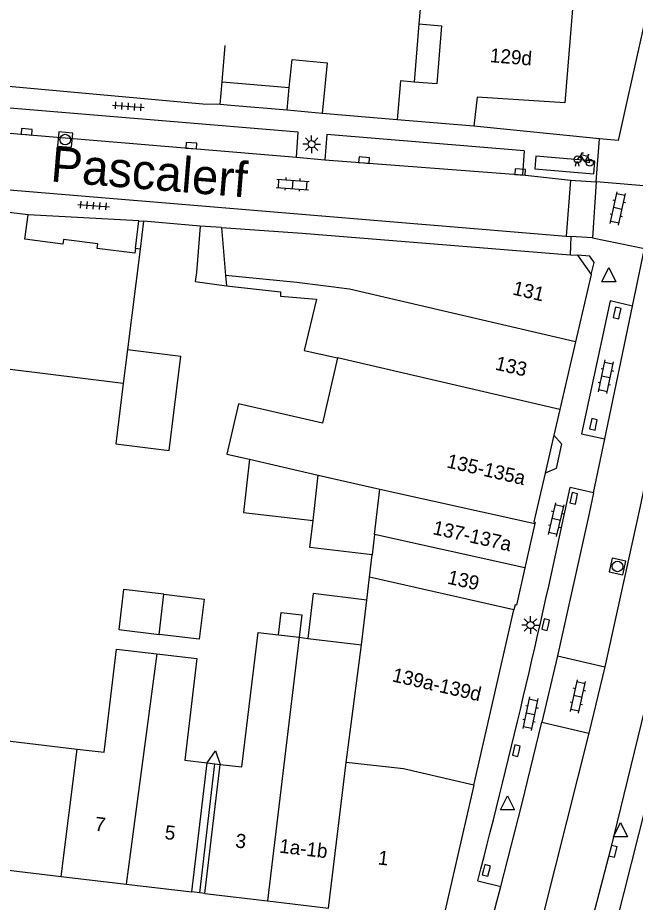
# Model space of a CAD drawing. Extents: x 132998 to 136004, y 396998 to 398512.
# Drawn here: x 134564.3 to 134608.1, y 397081.2 to 397143.9 of the extents above; entities that cross this region are included whole.
import ezdxf

# ---------------------------------------------------------------- set-up
doc = ezdxf.new("R2010")
doc.units = 0
for name, color, linetype in [('gg-afsc-erfafscheiding', 7, 'Continuous'), ('gg-afsc-hekwerk', 7, 'Continuous'), ('gg-afsc-muur', 7, 'Continuous'), ('gg-anno-huisnummerreeks BGT', 7, 'Continuous'), ('gg-anno-openbare ruimte label', 7, 'Continuous'), ('gg-bbg-bijgebouw', 7, 'Continuous'), ('gg-bbg-gedigitaliseerde bebouwing', 7, 'Continuous'), ('gg-bbg-gedigitaliseerde bebouwing onder overbouw', 7, 'Continuous'), ('gg-bbg-gedigitaliseerde bijgebouw', 7, 'Continuous'), ('gg-bbg-gedigitaliseerde overbouw', 7, 'Continuous'), ('gg-bbg-hoofdgebouw', 7, 'Continuous'), ('gg-bbg-luifel en loopbrug', 7, 'Continuous'), ('gg-bbg-onder overbouw', 7, 'Continuous'), ('gg-bbg-pand overbouw', 7, 'Continuous'), ('gg-bbg-tussenscheiding', 7, 'Continuous'), ('gg-bbg-tussenscheiding niveau 01', 7, 'Continuous'), ('gg-knt-verharding', 7, 'Continuous'), ('gg-knt-verharding nz', 7, 'Continuous'), ('gt-grn-vlakafsluiter', 7, 'Continuous'), ('gt-grn-weggrens', 7, 'Continuous'), ('gt-symb-fietsenrek', 7, 'Continuous'), ('gt-symb-klinker verharding', 7, 'Continuous'), ('gt-symb-kolk', 7, 'Continuous'), ('gt-symb-lichtmast', 7, 'Continuous'), ('gt-symb-rioolschacht', 7, 'Continuous'), ('gt-symb-tegel verharding', 7, 'Continuous'), ('gt-symb-waterafsluiter', 7, 'Continuous')]:
    doc.layers.add(name, color=color, linetype=linetype)

# ---------------------------------------------------------------- blocks, each defined once
blk = doc.blocks.new('gt0-KOLK')
at = {"layer": 'gt-symb-kolk'}
blk.add_lwpolyline([(0, 0), (0.375, 0), (0.375, 0.4), (-0.375, 0.4), (-0.375, 0), (0, 0)], dxfattribs=at)
blk = doc.blocks.new('gt0-KL1')
at = {"layer": 'gt-symb-klinker verharding'}
for p, q in [((-1.15, 0.3), (1.15, 0.3)), ((-1, -0.3), (-1, 0.3)), ((-0.5, 0.3), (-0.5, 0.45)), ((0, -0.3), (0, 0.3)), ((0.5, 0.3), (0.5, 0.45)), ((1, -0.3), (1, 0.3)), ((-1.15, -0.3), (1.15, -0.3)), ((-0.5, -0.45), (-0.5, -0.3)), ((0.5, -0.45), (0.5, -0.3))]:
    blk.add_line(p, q, dxfattribs=at)
blk = doc.blocks.new('gt0-LMAST')
at = {"layer": 'gt-symb-lichtmast'}
for p, q in [((-0.182, 0.173), (-0.447, 0.438)), ((-0.005, 0.246), (-0.005, 0.621)), ((0.172, 0.173), (0.437, 0.438)), ((-0.255, -0.004), (-0.63, -0.004)), ((-0.182, -0.181), (-0.447, -0.446)), ((-0.005, -0.254), (-0.005, -0.629)), ((0.437, -0.446), (0.172, -0.181)), ((0.245, -0.004), (0.62, -0.004))]:
    blk.add_line(p, q, dxfattribs=at)
blk.add_circle((-0.005, -0.004), 0.25, dxfattribs=at)
blk = doc.blocks.new('gt0-FREK')
at = {"layer": 'gt-symb-fietsenrek'}
for p, q in [((0.259, 0.762), (0.294, 0.823)), ((0.54, 0.335), (0.259, 0.762)), ((0.294, 0.823), (0.767, 0.714)), ((0.767, 0.714), (0.54, 0.335)), ((0.757, 0.841), (0.866, 0.816)), ((0.767, 0.714), (0.84, 0.822)), ((0.895, 0.252), (0.767, 0.714))]:
    blk.add_line(p, q, dxfattribs=at)
for points in [[(0.036, 0.476), (0.228, 0.708), (0.259, 0.762)], [(0.294, 0.823), (0.36, 0.937), (0.452, 0.935)], [(-0.124, 0), (-0.047, 0.312), (0.053, 0.312), (0.12, 0)], [(0.54, 0.335), (0.555, 0.305), (0.895, 0.252)]]:
    blk.add_lwpolyline(points, dxfattribs=at)
for centre in [(0.036, 0.476), (0.895, 0.252)]:
    blk.add_circle(centre, 0.252, dxfattribs=at)
blk = doc.blocks.new('gt0-WAFSL')
at = {"layer": 'gt-symb-waterafsluiter'}
for p, q in [((-0.5, -0.333), (0, 0.667)), ((0, 0.667), (0.5, -0.333)), ((0.5, -0.333), (-0.5, -0.333))]:
    blk.add_line(p, q, dxfattribs=at)
blk = doc.blocks.new('gt0-RS')
at = {"layer": 'gt-symb-rioolschacht'}
blk.add_lwpolyline([(-0.5, -0.5), (0.5, -0.5), (0.5, 0.5), (-0.5, 0.5)], close=True, dxfattribs=at)
blk.add_circle((0, 0), 0.375, dxfattribs=at)
blk = doc.blocks.new('gt0-TEG1')
at = {"layer": 'gt-symb-tegel verharding'}
for p, q in [((-1.125, 0), (1.125, 0)), ((-0.9, -0.25), (-0.9, 0.25)), ((-0.45, -0.25), (-0.45, 0.25)), ((0, -0.25), (0, 0.25)), ((0.45, -0.25), (0.45, 0.25)), ((0.9, -0.25), (0.9, 0.25))]:
    blk.add_line(p, q, dxfattribs=at)

msp = doc.modelspace()

# ---------------------------------------------------------------- linework, layer by layer
at = {"layer": 'gg-afsc-erfafscheiding'}
msp.add_lwpolyline([(134577.768, 397091.045), (134578.347, 397091.89), (134578.681, 397090.936)], dxfattribs=at)
at = {"layer": 'gg-afsc-hekwerk'}
for p, q in [((134577.457, 397137.736), (134560.766, 397139.242)), ((134577.278, 397129.094), (134573.247, 397129.425))]:
    msp.add_line(p, q, dxfattribs=at)
at = {"layer": 'gg-afsc-muur'}
for p, q in [((134578.832, 397139.311), (134579.044, 397141.878)), ((134578.699, 397137.705), (134577.457, 397137.736)), ((134591.24, 397136.63), (134585.907, 397137.056)), ((134605.568, 397135.282), (134596.66, 397136.16)), ((134572.68, 397127.5), (134572.923, 397129.451)), ((134572.923, 397129.451), (134573.247, 397129.425)), ((134573.247, 397129.425), (134573.01, 397127.46))]:
    msp.add_line(p, q, dxfattribs=at)
msp.add_lwpolyline([(134613.428, 397164.482), (134606.91, 397135.15), (134605.568, 397135.282)], dxfattribs=at)
at = {"layer": 'gg-bbg-bijgebouw'}
for p, q in [((134585.907, 397137.056), (134583.426, 397137.302)), ((134572.11, 397120.338), (134575.908, 397119.858))]:
    msp.add_line(p, q, dxfattribs=at)
at = {"layer": 'gg-bbg-gedigitaliseerde bebouwing'}
for p, q in [((134592.968, 397145.648), (134592.783, 397143.413)), ((134571.805, 397117.92), (134563.621, 397118.948)), ((134589.285, 397104.216), (134589.471, 397105.787)), ((134589.092, 397102.582), (134589.285, 397104.216)), ((134588.717, 397099.411), (134589.092, 397102.582)), ((134581.373, 397100.292), (134582.816, 397100.119)), ((134582.816, 397100.119), (134584.28, 397099.943)), ((134584.28, 397099.943), (134584.897, 397099.869)), ((134584.897, 397099.869), (134588.717, 397099.411)), ((134571.333, 397099.112), (134574.189, 397098.772))]:
    msp.add_line(p, q, dxfattribs=at)
for points in [[(134592.783, 397143.413), (134594.38, 397143.281), (134594.039, 397139.16), (134592.442, 397139.292)], [(134592.442, 397139.292), (134591.477, 397139.372), (134591.24, 397136.63)], [(134579.131, 397124.863), (134582.964, 397124.437), (134582.964, 397124.127), (134585.514, 397123.905), (134584.638, 397120.274), (134587.011, 397119.749)], [(134587.011, 397119.749), (134585.941, 397115.123), (134579.98, 397116.502)], [(134579.98, 397116.502), (134579.153, 397112.93), (134580.765, 397112.56)], [(134578.681, 397090.936), (134580.235, 397090.751), (134581.373, 397100.292)], [(134568.545, 397092.026), (134570.463, 397091.798), (134571.333, 397099.112)], [(134574.189, 397098.772), (134577.045, 397098.433), (134576.188, 397091.233), (134577.768, 397091.045)], [(134559.664, 397098.176), (134559.067, 397093.154), (134568.545, 397092.026)]]:
    msp.add_lwpolyline(points, dxfattribs=at)
at = {"layer": 'gg-bbg-gedigitaliseerde bebouwing onder overbouw'}
for p, q in [((134576.677, 397081.892), (134577.768, 397091.045)), ((134577.59, 397081.783), (134578.681, 397090.936))]:
    msp.add_line(p, q, dxfattribs=at)
at = {"layer": 'gg-bbg-gedigitaliseerde bijgebouw'}
msp.add_line((134583.426, 397137.302), (134583.586, 397138.918), dxfattribs=at)
for points in [[(134583.586, 397138.918), (134583.782, 397140.896), (134586.263, 397140.65), (134585.907, 397137.056)], [(134571.805, 397117.92), (134571.3, 397113.645), (134575.067, 397113.174), (134575.908, 397119.858)], [(134580.765, 397112.56), (134580.336, 397108.781), (134585.269, 397108.221)], [(134589.471, 397105.787), (134585.053, 397106.311), (134585.269, 397108.221)], [(134574.69, 397102.989), (134571.835, 397103.329), (134571.497, 397100.49), (134574.353, 397100.151)], [(134574.69, 397102.989), (134577.547, 397102.65), (134577.209, 397099.811), (134574.353, 397100.151)]]:
    msp.add_lwpolyline(points, dxfattribs=at)
at = {"layer": 'gg-bbg-gedigitaliseerde overbouw'}
for p, q in [((134577.768, 397091.045), (134578.298, 397090.982)), ((134578.298, 397090.982), (134578.681, 397090.936))]:
    msp.add_line(p, q, dxfattribs=at)
at = {"layer": 'gg-bbg-hoofdgebouw'}
for p, q in [((134596.66, 397136.16), (134591.24, 397136.63)), ((134565.07, 397129.89), (134561.39, 397130.32)), ((134578.776, 397128.992), (134579.068, 397125.592)), ((134573.01, 397127.46), (134572.11, 397120.338)), ((134573.01, 397127.46), (134572.68, 397127.5)), ((134603.495, 397127.059), (134604.019, 397127.017)), ((134579.068, 397125.592), (134579.131, 397124.863)), ((134604.991, 397125.661), (134603.882, 397120.874)), ((134603.882, 397120.874), (134602.771, 397116.082)), ((134602.771, 397116.082), (134602.351, 397114.27)), ((134600.989, 397108.007), (134600.288, 397104.873)), ((134596.668, 397089.459), (134599.516, 397101.892)), ((134604.231, 397069.553), (134609.42, 397090.17)), ((134596.668, 397089.459), (134594.62, 397080.52)), ((134555.653, 397084.394), (134567.408, 397082.995)), ((134567.408, 397082.995), (134572.019, 397082.447)), ((134572.019, 397082.447), (134576.677, 397081.892)), ((134577.59, 397081.783), (134582.046, 397081.254)), ((134582.046, 397081.254), (134586.36, 397080.74))]:
    msp.add_line(p, q, dxfattribs=at)
for points in [[(134603.693, 397144.76), (134603.12, 397137.83), (134596.9, 397138.23), (134596.66, 397136.16)], [(134572.68, 397127.5), (134572.64, 397127.16), (134569.97, 397127.5), (134570.01, 397127.84), (134567.58, 397128.14), (134567.54, 397127.81), (134564.85, 397128.15), (134565.07, 397129.89)], [(134578.776, 397128.992), (134584.496, 397128.591), (134603.495, 397127.059)], [(134601.725, 397111.565), (134600.932, 397108.135), (134601.011, 397108.106), (134600.989, 397108.007)], [(134600.288, 397104.873), (134599.696, 397102.229), (134599.598, 397102.251), (134599.516, 397101.892)]]:
    msp.add_lwpolyline(points, dxfattribs=at)
at = {"layer": 'gg-bbg-luifel en loopbrug'}
for p, q in [((134592.783, 397143.413), (134592.442, 397139.292)), ((134578.699, 397137.705), (134578.832, 397139.311)), ((134578.832, 397139.311), (134583.586, 397138.918)), ((134579.446, 397137.639), (134578.699, 397137.705)), ((134583.426, 397137.302), (134579.446, 397137.639)), ((134578.776, 397128.992), (134577.278, 397129.094))]:
    msp.add_line(p, q, dxfattribs=at)
for points in [[(134577.278, 397129.094), (134577.011, 397125.797), (134576.925, 397125.161), (134579.131, 397124.863)], [(134589.092, 397102.582), (134585.277, 397103.04), (134584.897, 397099.869)], [(134582.816, 397100.119), (134583.005, 397101.702), (134584.469, 397101.527), (134584.28, 397099.943)]]:
    msp.add_lwpolyline(points, dxfattribs=at)
at = {"layer": 'gg-bbg-onder overbouw'}
for p, q in [((134604.019, 397127.017), (134604.991, 397125.661)), ((134602.351, 397114.27), (134601.725, 397111.565))]:
    msp.add_line(p, q, dxfattribs=at)
at = {"layer": 'gg-bbg-pand overbouw'}
for p, q in [((134577.24, 397081.825), (134576.677, 397081.892)), ((134577.59, 397081.783), (134577.24, 397081.825))]:
    msp.add_line(p, q, dxfattribs=at)
for points in [[(134604.991, 397125.661), (134605.19, 397126.518), (134604.896, 397126.946), (134604.019, 397127.017)], [(134602.351, 397114.27), (134602.894, 397113.654), (134602.504, 397111.913), (134601.725, 397111.565)]]:
    msp.add_lwpolyline(points, dxfattribs=at)
at = {"layer": 'gg-bbg-tussenscheiding'}
for p, q in [((134572.11, 397120.338), (134571.805, 397117.92)), ((134602.771, 397116.082), (134587.011, 397119.749)), ((134580.765, 397112.56), (134585.634, 397111.442)), ((134585.269, 397108.221), (134585.634, 397111.442)), ((134585.634, 397111.442), (134590.008, 397110.437)), ((134589.637, 397107.227), (134590.008, 397110.437)), ((134590.008, 397110.437), (134600.989, 397108.007)), ((134589.637, 397107.227), (134589.471, 397105.787)), ((134600.288, 397104.873), (134589.637, 397107.227)), ((134599.516, 397101.892), (134589.285, 397104.216)), ((134574.353, 397100.151), (134574.69, 397102.989)), ((134584.28, 397099.943), (134582.046, 397081.254)), ((134587.621, 397091.07), (134588.717, 397099.411)), ((134574.189, 397098.772), (134572.019, 397082.447)), ((134567.408, 397082.995), (134568.545, 397092.026)), ((134586.36, 397080.74), (134587.621, 397091.07))]:
    msp.add_line(p, q, dxfattribs=at)
for points in [[(134603.882, 397120.874), (134587.846, 397124.618), (134584.13, 397125.089), (134579.068, 397125.592)], [(134596.668, 397089.459), (134591.685, 397090.612), (134587.621, 397091.07)]]:
    msp.add_lwpolyline(points, dxfattribs=at)
at = {"layer": 'gg-bbg-tussenscheiding niveau 01'}
msp.add_line((134577.24, 397081.825), (134578.298, 397090.982), dxfattribs=at)
at = {"layer": 'gg-knt-verharding'}
for p, q in [((134605.333, 397132.218), (134605.568, 397135.282)), ((134600.247, 397134.431), (134600.114, 397132.709)), ((134536.446, 397133.946), (134603.225, 397128.366)), ((134584.089, 397133.961), (134586.097, 397133.792)), ((134600.114, 397132.709), (134603.516, 397132.35)), ((134603.516, 397132.35), (134603.225, 397128.366)), ((134603.516, 397132.35), (134605.333, 397132.218)), ((134605.333, 397132.218), (134605.074, 397128.267)), ((134572.923, 397129.451), (134565.07, 397129.89)), ((134603.225, 397128.366), (134603.553, 397128.339)), ((134603.553, 397128.339), (134603.495, 397127.059)), ((134605.074, 397128.267), (134603.553, 397128.339)), ((134607.922, 397123.406), (134608.779, 397127.489)), ((134605.949, 397114.02), (134607.922, 397123.406)), ((134605.144, 397110.189), (134605.949, 397114.02)), ((134605.144, 397110.189), (134603.495, 397110.563)), ((134602.591, 397098.623), (134605.957, 397097.859)), ((134605.957, 397097.859), (134604.828, 397093.147)), ((134601.491, 397093.925), (134604.828, 397093.147)), ((134596.951, 397082.672), (134598.595, 397082.285)), ((134597.075, 397076.632), (134598.595, 397082.285))]:
    msp.add_line(p, q, dxfattribs=at)
for points in [[(134584.089, 397133.961), (134584.227, 397135.753), (134560.639, 397137.71), (134560.493, 397135.944)], [(134600.247, 397134.431), (134586.241, 397135.577), (134586.097, 397133.792)], [(134615.512, 397126.075), (134614.092, 397119.237), (134611.915, 397108.874), (134610.15, 397100.585), (134609.271, 397096.83), (134606.339, 397084.829), (134603.375, 397073.547), (134601.943, 397068.282)], [(134607.922, 397123.406), (134606.328, 397123.796), (134604.308, 397114.361), (134605.949, 397114.02)], [(134605.144, 397110.189), (134604.848, 397108.719), (134602.591, 397098.623)], [(134598.595, 397082.285), (134600.07, 397088.098), (134601.491, 397093.925)]]:
    msp.add_lwpolyline(points, dxfattribs=at)
msp.add_arc((133988.906, 397240.049), 628.082, 345.488851, 348.102485, dxfattribs=at)
at = {"layer": 'gg-knt-verharding nz'}
for p, q in [((134560.493, 397135.944), (134584.089, 397133.961)), ((134586.097, 397133.792), (134600.114, 397132.709))]:
    msp.add_line(p, q, dxfattribs=at)
for points in [[(134601.068, 397134.033), (134600.994, 397133.136), (134605.18, 397132.793), (134605.254, 397133.69), (134601.068, 397134.033)], [(134612.144, 397126.782), (134611.727, 397124.807), (134608.448, 397109.128), (134605.957, 397097.859)], [(134604.828, 397093.147), (134600.848, 397077.379), (134598.595, 397069.123)]]:
    msp.add_lwpolyline(points, dxfattribs=at)
at = {"layer": 'gt-grn-vlakafsluiter'}
msp.add_line((134602.591, 397098.623), (134601.491, 397093.925), dxfattribs=at)
at = {"layer": 'gt-grn-weggrens'}
for p, q in [((134609.696, 397131.853), (134605.333, 397132.218)), ((134605.074, 397128.267), (134608.779, 397127.489))]:
    msp.add_line(p, q, dxfattribs=at)

# ---------------------------------------------------------------- block references
at = {"layer": 'gt-symb-fietsenrek'}
msp.add_blockref('gt0-FREK', (134603.991, 397133.334), dxfattribs=at)
at = {"layer": 'gt-symb-klinker verharding'}
for p, rotation in [((134583.835, 397132.036), -4.012171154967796), ((134606.879, 397130.337), 77.99329169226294), ((134606.025, 397118.414), -101.88275886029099), ((134602.512, 397108.283), 76.82507339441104), ((134604.053, 397095.745), 77.52092819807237), ((134600.684, 397094.532), -101.83845558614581)]:
    msp.add_blockref('gt0-KL1', p, dxfattribs=dict(at, rotation=rotation))
at = {"layer": 'gt-symb-kolk'}
for p, rotation in [((134564.952, 397135.568), -4.877880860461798), ((134576.625, 397134.589), -4.877880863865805), ((134588.877, 397133.56), -4.87788085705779), ((134599.94, 397132.722), -4.329387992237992), ((134607.028, 397122.892), 77.52092819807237), ((134605.343, 397114.994), 77.5209281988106), ((134603.948, 397109.743), 77.52092819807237), ((134601.954, 397100.801), 77.52092819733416), ((134599.879, 397091.866), 77.52092819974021), ((134606.339, 397084.829), -104.71731114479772), ((134597.365, 397083.467), -104.42553178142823)]:
    msp.add_blockref('gt0-KOLK', p, dxfattribs=dict(at, rotation=rotation))
at = {"layer": 'gt-symb-lichtmast'}
for p in [(134585.174, 397134.897), (134600.692, 397100.813)]:
    msp.add_blockref('gt0-LMAST', p, dxfattribs=at)
at = {"layer": 'gt-symb-rioolschacht'}
for p, rotation in [((134567.704, 397135.217), -4.992081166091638), ((134606.852, 397104.965), 77.52092819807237)]:
    msp.add_blockref('gt0-RS', p, dxfattribs=dict(at, rotation=rotation))
at = {"layer": 'gt-symb-tegel verharding'}
for p, rotation in [((134572.176, 397137.574), -4.530520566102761), ((134569.71, 397130.54), -3.8978962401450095)]:
    msp.add_blockref('gt0-TEG1', p, dxfattribs=dict(at, rotation=rotation))
at = {"layer": 'gt-symb-waterafsluiter'}
for p in [(134606.236, 397125.478), (134599.05, 397088.041), (134607.068, 397086.145)]:
    msp.add_blockref('gt0-WAFSL', p, dxfattribs=at)

# ---------------------------------------------------------------- texts
at = {"layer": 'gg-anno-huisnummerreeks BGT'}
for s, rotation, p in [('129d', 355.3, (134597.785, 397140.708)), ('131', 346.9, (134599.361, 397124.247)), ('133', 346.9, (134598.128, 397118.925)), ('135-135a', 347, (134594.688, 397111.992)), ('137-137a', 347.4, (134593.699, 397107.263)), ('139', 347.4, (134594.744, 397103.752)), ('139a-139d', 347.1, (134590.826, 397096.828)), ('7', 353.2, (134569.759, 397086.24)), ('5', 353.2, (134574.716, 397085.65)), ('3', 353.2, (134579.728, 397085.054)), ('1a-1b', 353.2, (134582.843, 397084.684)), ('1', 353.2, (134589.834, 397083.851))]:
    msp.add_text(s, height=1, rotation=rotation, dxfattribs=at).set_placement(p)
at = {"layer": 'gg-anno-openbare ruimte label'}
msp.add_text('Pascalerf', height=2.5, rotation=355.3, dxfattribs=at).set_placement((134566.614, 397132.258))

doc.saveas('drawing.dxf')
